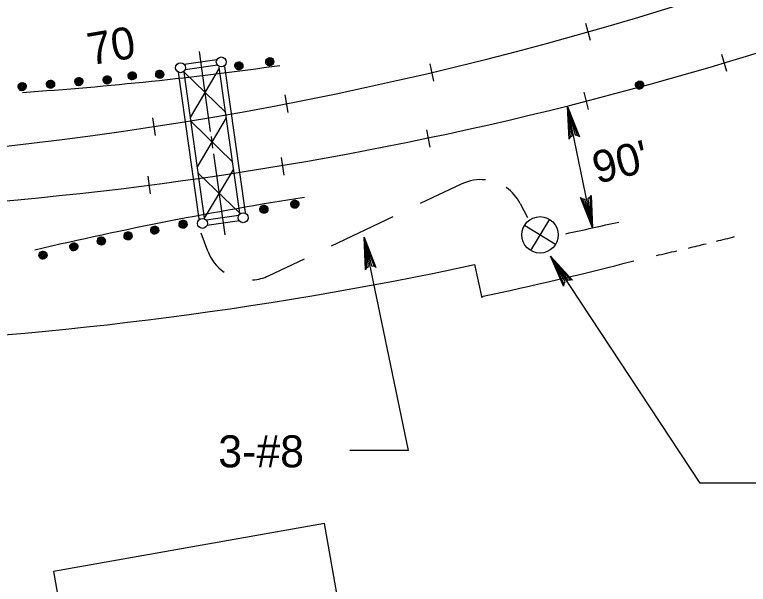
# Model space of a CAD drawing. Extents: x 36 to 2622, y -5330 to 219.
# Drawn here: x 150.5 to 219.1, y -5134.2 to -5081 of the extents above; entities that cross this region are included whole.
import ezdxf

# ---------------------------------------------------------------- set-up
doc = ezdxf.new("R2010")
doc.units = 0
doc.layers.add('2', color=7, linetype='Continuous')
doc.layers.add('3', color=7, linetype='Continuous')

# ---------------------------------------------------------------- blocks, each defined once
blk = doc.blocks.new('RARROW')
at = {"layer": '3'}
blk.add_lwpolyline([(-2.2695, 0.285), (-2.184875, 0.12075), (0, 0), (-2.2695, 0.285), (-2.38575, 0.384625), (0, 0), (-2.183125, -0.108), (-2.262875, -0.2705), (0, 0), (-2.38575, -0.379125), (-2.262875, -0.2705)], dxfattribs=at)

msp = doc.modelspace()

# ---------------------------------------------------------------- linework, layer by layer
at = {"layer": '2'}
for p, q in [((204.3, -5083.385), (203.867, -5081.783)), ((167.697, -5084.402), (168.747, -5091.89)), ((169.357, -5085.194), (166.317, -5085.623)), ((217.07, -5086.28), (216.6, -5084.689)), ((169.431, -5085.708), (166.388, -5086.137)), ((171.516, -5099.539), (169.594, -5085.881)), ((172.028, -5099.467), (170.11, -5085.806)), ((189.655, -5087.189), (189.304, -5085.569)), ((167.705, -5100.078), (165.779, -5086.359)), ((168.217, -5100.003), (166.301, -5086.347)), ((166.301, -5086.347), (170.187, -5090.106)), ((166.894, -5090.574), (169.61, -5085.989)), ((176.047, -5090.106), (175.757, -5088.471)), ((204.117, -5089.843), (203.715, -5088.233)), ((204.498, -5100.91), (202.153, -5089.567)), ((163.347, -5090.622), (163.607, -5092.261)), ((167.543, -5095.194), (170.26, -5090.615)), ((166.95, -5090.969), (170.84, -5094.732)), ((189.32, -5093.361), (189, -5091.734)), ((168.816, -5092.379), (168.968, -5093.446)), ((169.042, -5093.987), (170.108, -5101.551)), ((175.656, -5095.974), (175.398, -5094.333)), ((168.217, -5100.003), (170.938, -5095.427)), ((162.908, -5096.076), (163.137, -5097.721)), ((167.626, -5095.783), (171.516, -5099.539)), ((192.27, -5096.8), (188.386, -5098.645)), ((197.743, -5098.637), (198.421, -5099.943)), ((171.404, -5099.749), (168.367, -5100.178)), ((171.476, -5100.265), (168.437, -5100.692)), ((180.088, -5102.587), (185.846, -5099.851)), ((200.477, -5100.109), (198.698, -5103.011)), ((198.138, -5100.671), (201.04, -5102.449)), ((168.51, -5103.086), (167.88, -5101.395)), ((187.278, -5121.737), (183.155, -5101.786)), ((174.193, -5105.389), (177.548, -5103.793)), ((214.555, -5124.774), (200.578, -5103.571)), ((193.47, -5104.338), (194.142, -5107.461)), ((187.278, -5121.737), (181.796, -5121.737)), ((220.037, -5124.774), (214.555, -5124.774))]:
    msp.add_line(p, q, dxfattribs=at)
for points in [[(174.305, -5085.369), (174.237, -5085.354), (174.241, -5085.306), (174.314, -5085.29), (174.366, -5085.325), (174.358, -5085.409), (174.283, -5085.45), (174.199, -5085.419), (174.156, -5085.34), (174.185, -5085.255), (174.281, -5085.211), (174.372, -5085.223), (174.43, -5085.319), (174.428, -5085.431), (174.312, -5085.525), (174.183, -5085.506), (174.097, -5085.406), (174.095, -5085.244), (174.21, -5085.149), (174.362, -5085.136), (174.457, -5085.213), (174.507, -5085.344), (174.505, -5085.461), (174.426, -5085.571), (174.303, -5085.612), (174.177, -5085.604), (174.072, -5085.519), (174.006, -5085.383), (174.02, -5085.271), (174.1, -5085.132), (174.247, -5085.067), (174.432, -5085.084), (174.541, -5085.18), (174.576, -5085.306), (174.595, -5085.467), (174.516, -5085.594), (174.37, -5085.673), (174.228, -5085.702), (174.12, -5085.691), (174.02, -5085.621), (173.956, -5085.51), (173.931, -5085.4), (173.937, -5085.29), (173.977, -5085.18), (174.052, -5085.088), (174.154, -5085.026), (174.264, -5084.99), (174.366, -5084.994), (174.466, -5085.024), (174.553, -5085.084), (174.624, -5085.169), (174.674, -5085.273), (174.684, -5085.396), (174.665, -5085.488), (174.615, -5085.587), (174.541, -5085.662), (174.434, -5085.727), (174.32, -5085.748), (174.226, -5085.743), (174.137, -5085.714), (174.068, -5085.664)], [(171.424, -5085.756), (171.356, -5085.741), (171.36, -5085.694), (171.433, -5085.677), (171.485, -5085.712), (171.476, -5085.795), (171.401, -5085.837), (171.318, -5085.806), (171.275, -5085.727), (171.304, -5085.641), (171.399, -5085.598), (171.491, -5085.61), (171.549, -5085.706), (171.547, -5085.818), (171.431, -5085.912), (171.302, -5085.893), (171.216, -5085.793), (171.214, -5085.631), (171.329, -5085.535), (171.481, -5085.523), (171.576, -5085.6), (171.626, -5085.731), (171.624, -5085.847), (171.545, -5085.958), (171.422, -5085.999), (171.295, -5085.991), (171.191, -5085.906), (171.125, -5085.77), (171.139, -5085.658), (171.218, -5085.519), (171.366, -5085.454), (171.551, -5085.471), (171.659, -5085.567), (171.695, -5085.694), (171.714, -5085.854), (171.635, -5085.98), (171.489, -5086.06), (171.347, -5086.089), (171.239, -5086.078), (171.139, -5086.008), (171.075, -5085.897), (171.05, -5085.787), (171.056, -5085.677), (171.096, -5085.567), (171.171, -5085.475), (171.273, -5085.413), (171.383, -5085.377), (171.485, -5085.382), (171.584, -5085.41), (171.672, -5085.471), (171.743, -5085.556), (171.792, -5085.66), (171.803, -5085.783), (171.784, -5085.874), (171.734, -5085.974), (171.659, -5086.049), (171.553, -5086.114), (171.439, -5086.135), (171.345, -5086.13), (171.256, -5086.101), (171.187, -5086.051)], [(161.441, -5086.692), (161.373, -5086.677), (161.377, -5086.63), (161.45, -5086.613), (161.502, -5086.648), (161.494, -5086.731), (161.419, -5086.773), (161.335, -5086.742), (161.292, -5086.663), (161.321, -5086.578), (161.417, -5086.534), (161.508, -5086.546), (161.566, -5086.642), (161.564, -5086.754), (161.448, -5086.848), (161.319, -5086.829), (161.233, -5086.729), (161.231, -5086.567), (161.346, -5086.472), (161.498, -5086.459), (161.593, -5086.536), (161.643, -5086.667), (161.641, -5086.784), (161.562, -5086.894), (161.439, -5086.935), (161.312, -5086.927), (161.209, -5086.842), (161.142, -5086.707), (161.156, -5086.594), (161.236, -5086.455), (161.383, -5086.39), (161.568, -5086.407), (161.677, -5086.503), (161.712, -5086.63), (161.731, -5086.79), (161.651, -5086.917), (161.506, -5086.996), (161.364, -5087.025), (161.256, -5087.014), (161.156, -5086.944), (161.092, -5086.833), (161.067, -5086.723), (161.073, -5086.613), (161.113, -5086.503), (161.188, -5086.411), (161.29, -5086.349), (161.4, -5086.313), (161.502, -5086.318), (161.602, -5086.347), (161.689, -5086.407), (161.76, -5086.492), (161.81, -5086.596), (161.82, -5086.719), (161.801, -5086.811), (161.751, -5086.91), (161.677, -5086.985), (161.57, -5087.05), (161.456, -5087.071), (161.362, -5087.066), (161.273, -5087.037), (161.204, -5086.987)], [(164.015, -5086.54), (163.946, -5086.525), (163.95, -5086.478), (164.023, -5086.461), (164.075, -5086.496), (164.067, -5086.58), (163.992, -5086.621), (163.909, -5086.59), (163.865, -5086.511), (163.894, -5086.426), (163.99, -5086.382), (164.081, -5086.395), (164.139, -5086.49), (164.137, -5086.602), (164.021, -5086.696), (163.892, -5086.677), (163.807, -5086.578), (163.804, -5086.415), (163.919, -5086.32), (164.071, -5086.307), (164.167, -5086.384), (164.216, -5086.515), (164.214, -5086.632), (164.135, -5086.742), (164.013, -5086.784), (163.886, -5086.775), (163.782, -5086.69), (163.715, -5086.555), (163.73, -5086.442), (163.809, -5086.303), (163.956, -5086.239), (164.142, -5086.255), (164.25, -5086.351), (164.285, -5086.478), (164.304, -5086.638), (164.225, -5086.765), (164.079, -5086.844), (163.938, -5086.873), (163.829, -5086.863), (163.73, -5086.792), (163.665, -5086.682), (163.64, -5086.571), (163.647, -5086.461), (163.686, -5086.351), (163.761, -5086.259), (163.863, -5086.197), (163.973, -5086.162), (164.075, -5086.166), (164.175, -5086.195), (164.262, -5086.255), (164.333, -5086.34), (164.383, -5086.444), (164.393, -5086.567), (164.375, -5086.659), (164.325, -5086.758), (164.25, -5086.833), (164.144, -5086.898), (164.029, -5086.919), (163.936, -5086.914), (163.846, -5086.885), (163.778, -5086.836)], [(151.151, -5087.705), (151.082, -5087.69), (151.086, -5087.643), (151.159, -5087.626), (151.211, -5087.661), (151.203, -5087.744), (151.128, -5087.786), (151.045, -5087.755), (151.001, -5087.676), (151.03, -5087.591), (151.126, -5087.547), (151.217, -5087.559), (151.275, -5087.655), (151.273, -5087.767), (151.157, -5087.861), (151.028, -5087.842), (150.943, -5087.743), (150.941, -5087.58), (151.055, -5087.485), (151.207, -5087.472), (151.303, -5087.549), (151.352, -5087.68), (151.35, -5087.797), (151.271, -5087.907), (151.149, -5087.948), (151.022, -5087.94), (150.918, -5087.855), (150.851, -5087.72), (150.866, -5087.607), (150.945, -5087.468), (151.092, -5087.403), (151.278, -5087.42), (151.386, -5087.516), (151.421, -5087.643), (151.44, -5087.803), (151.361, -5087.93), (151.215, -5088.009), (151.074, -5088.038), (150.965, -5088.028), (150.866, -5087.957), (150.801, -5087.847), (150.776, -5087.736), (150.782, -5087.626), (150.822, -5087.516), (150.897, -5087.424), (150.999, -5087.362), (151.109, -5087.326), (151.211, -5087.331), (151.311, -5087.36), (151.398, -5087.42), (151.469, -5087.505), (151.519, -5087.609), (151.529, -5087.732), (151.511, -5087.824), (151.461, -5087.923), (151.386, -5087.998), (151.28, -5088.063), (151.165, -5088.084), (151.072, -5088.079), (150.982, -5088.05), (150.913, -5088)], [(153.803, -5087.474), (153.734, -5087.46), (153.738, -5087.412), (153.811, -5087.395), (153.863, -5087.431), (153.855, -5087.514), (153.78, -5087.555), (153.697, -5087.524), (153.653, -5087.445), (153.682, -5087.36), (153.778, -5087.316), (153.87, -5087.329), (153.928, -5087.424), (153.926, -5087.537), (153.809, -5087.63), (153.68, -5087.611), (153.595, -5087.512), (153.593, -5087.349), (153.707, -5087.254), (153.859, -5087.241), (153.955, -5087.318), (154.005, -5087.449), (154.003, -5087.566), (153.924, -5087.676), (153.801, -5087.717), (153.674, -5087.709), (153.57, -5087.624), (153.503, -5087.489), (153.518, -5087.376), (153.597, -5087.237), (153.745, -5087.172), (153.93, -5087.189), (154.038, -5087.285), (154.073, -5087.412), (154.092, -5087.572), (154.013, -5087.699), (153.867, -5087.778), (153.726, -5087.807), (153.618, -5087.797), (153.518, -5087.726), (153.453, -5087.616), (153.429, -5087.505), (153.435, -5087.395), (153.474, -5087.285), (153.549, -5087.193), (153.651, -5087.131), (153.761, -5087.096), (153.863, -5087.1), (153.963, -5087.129), (154.05, -5087.189), (154.121, -5087.274), (154.171, -5087.378), (154.181, -5087.501), (154.163, -5087.593), (154.113, -5087.693), (154.038, -5087.767), (153.932, -5087.832), (153.817, -5087.853), (153.724, -5087.849), (153.634, -5087.82), (153.566, -5087.77)], [(156.449, -5087.237), (156.38, -5087.222), (156.385, -5087.175), (156.457, -5087.158), (156.509, -5087.193), (156.501, -5087.276), (156.426, -5087.318), (156.343, -5087.287), (156.299, -5087.208), (156.328, -5087.123), (156.424, -5087.079), (156.516, -5087.091), (156.574, -5087.187), (156.572, -5087.299), (156.455, -5087.393), (156.326, -5087.374), (156.241, -5087.274), (156.239, -5087.112), (156.353, -5087.016), (156.505, -5087.004), (156.601, -5087.081), (156.651, -5087.212), (156.649, -5087.329), (156.57, -5087.439), (156.447, -5087.48), (156.32, -5087.472), (156.216, -5087.387), (156.149, -5087.252), (156.164, -5087.139), (156.243, -5087), (156.391, -5086.935), (156.576, -5086.952), (156.684, -5087.048), (156.719, -5087.175), (156.738, -5087.335), (156.659, -5087.462), (156.513, -5087.541), (156.372, -5087.57), (156.264, -5087.559), (156.164, -5087.489), (156.1, -5087.378), (156.075, -5087.268), (156.081, -5087.158), (156.12, -5087.048), (156.195, -5086.956), (156.297, -5086.894), (156.407, -5086.858), (156.509, -5086.863), (156.609, -5086.892), (156.697, -5086.952), (156.767, -5087.037), (156.817, -5087.141), (156.828, -5087.264), (156.809, -5087.355), (156.759, -5087.455), (156.684, -5087.53), (156.578, -5087.595), (156.464, -5087.616), (156.37, -5087.611), (156.28, -5087.582), (156.212, -5087.532)], [(159.099, -5087.079), (159.03, -5087.064), (159.035, -5087.016), (159.108, -5087), (159.16, -5087.035), (159.151, -5087.118), (159.076, -5087.16), (158.993, -5087.129), (158.949, -5087.05), (158.978, -5086.965), (159.074, -5086.921), (159.166, -5086.933), (159.224, -5087.029), (159.222, -5087.141), (159.105, -5087.235), (158.976, -5087.216), (158.891, -5087.116), (158.889, -5086.954), (159.004, -5086.858), (159.155, -5086.846), (159.251, -5086.923), (159.301, -5087.054), (159.299, -5087.17), (159.22, -5087.281), (159.097, -5087.322), (158.97, -5087.314), (158.866, -5087.229), (158.8, -5087.093), (158.814, -5086.981), (158.893, -5086.842), (159.041, -5086.777), (159.226, -5086.794), (159.334, -5086.89), (159.37, -5087.016), (159.388, -5087.177), (159.309, -5087.303), (159.164, -5087.383), (159.022, -5087.412), (158.914, -5087.401), (158.814, -5087.331), (158.75, -5087.22), (158.725, -5087.11), (158.731, -5087), (158.77, -5086.89), (158.845, -5086.798), (158.947, -5086.736), (159.058, -5086.7), (159.16, -5086.704), (159.259, -5086.734), (159.347, -5086.794), (159.417, -5086.879), (159.467, -5086.983), (159.478, -5087.106), (159.459, -5087.198), (159.409, -5087.297), (159.334, -5087.372), (159.228, -5087.437), (159.114, -5087.458), (159.02, -5087.453), (158.931, -5087.424), (158.862, -5087.374)], [(208.893, -5087.551), (208.824, -5087.537), (208.829, -5087.489), (208.901, -5087.472), (208.953, -5087.507), (208.945, -5087.591), (208.87, -5087.632), (208.787, -5087.601), (208.743, -5087.522), (208.772, -5087.437), (208.868, -5087.393), (208.96, -5087.405), (209.018, -5087.501), (209.016, -5087.614), (208.899, -5087.707), (208.77, -5087.688), (208.685, -5087.588), (208.683, -5087.426), (208.797, -5087.331), (208.949, -5087.318), (209.045, -5087.395), (209.095, -5087.526), (209.093, -5087.643), (209.014, -5087.753), (208.891, -5087.794), (208.764, -5087.786), (208.66, -5087.701), (208.594, -5087.566), (208.608, -5087.453), (208.687, -5087.314), (208.835, -5087.249), (209.02, -5087.266), (209.128, -5087.362), (209.163, -5087.489), (209.182, -5087.649), (209.103, -5087.776), (208.958, -5087.855), (208.816, -5087.884), (208.708, -5087.873), (208.608, -5087.803), (208.544, -5087.693), (208.519, -5087.582), (208.525, -5087.472), (208.564, -5087.362), (208.639, -5087.27), (208.741, -5087.208), (208.852, -5087.172), (208.953, -5087.177), (209.053, -5087.206), (209.141, -5087.266), (209.211, -5087.351), (209.261, -5087.455), (209.272, -5087.578), (209.253, -5087.67), (209.203, -5087.77), (209.128, -5087.844), (209.022, -5087.909), (208.908, -5087.93), (208.814, -5087.926), (208.725, -5087.896), (208.656, -5087.847)], [(173.761, -5099.167), (173.692, -5099.152), (173.696, -5099.105), (173.769, -5099.088), (173.821, -5099.123), (173.812, -5099.207), (173.738, -5099.248), (173.654, -5099.217), (173.611, -5099.138), (173.64, -5099.053), (173.736, -5099.009), (173.827, -5099.021), (173.885, -5099.117), (173.883, -5099.229), (173.767, -5099.323), (173.638, -5099.304), (173.552, -5099.204), (173.55, -5099.042), (173.665, -5098.947), (173.817, -5098.934), (173.912, -5099.011), (173.962, -5099.142), (173.96, -5099.258), (173.881, -5099.369), (173.758, -5099.41), (173.632, -5099.402), (173.528, -5099.317), (173.461, -5099.181), (173.476, -5099.069), (173.554, -5098.93), (173.702, -5098.865), (173.887, -5098.882), (173.995, -5098.978), (174.031, -5099.105), (174.05, -5099.265), (173.971, -5099.392), (173.825, -5099.471), (173.684, -5099.5), (173.575, -5099.489), (173.476, -5099.419), (173.411, -5099.308), (173.386, -5099.198), (173.392, -5099.088), (173.432, -5098.978), (173.507, -5098.886), (173.609, -5098.824), (173.719, -5098.788), (173.821, -5098.793), (173.921, -5098.822), (174.008, -5098.882), (174.079, -5098.967), (174.129, -5099.071), (174.139, -5099.194), (174.12, -5099.285), (174.07, -5099.385), (173.995, -5099.46), (173.889, -5099.525), (173.775, -5099.546), (173.681, -5099.541), (173.592, -5099.512), (173.523, -5099.462)], [(176.648, -5098.699), (176.579, -5098.684), (176.583, -5098.637), (176.656, -5098.62), (176.708, -5098.655), (176.7, -5098.739), (176.625, -5098.78), (176.542, -5098.749), (176.498, -5098.67), (176.527, -5098.584), (176.623, -5098.541), (176.714, -5098.553), (176.773, -5098.649), (176.77, -5098.761), (176.654, -5098.855), (176.525, -5098.836), (176.44, -5098.736), (176.438, -5098.574), (176.552, -5098.478), (176.704, -5098.466), (176.8, -5098.543), (176.85, -5098.674), (176.847, -5098.791), (176.768, -5098.901), (176.646, -5098.942), (176.519, -5098.934), (176.415, -5098.849), (176.348, -5098.713), (176.363, -5098.601), (176.442, -5098.462), (176.59, -5098.397), (176.775, -5098.414), (176.883, -5098.51), (176.918, -5098.637), (176.937, -5098.797), (176.858, -5098.924), (176.712, -5099.003), (176.571, -5099.032), (176.463, -5099.021), (176.363, -5098.951), (176.298, -5098.84), (176.273, -5098.73), (176.28, -5098.62), (176.319, -5098.51), (176.394, -5098.418), (176.496, -5098.356), (176.606, -5098.32), (176.708, -5098.324), (176.808, -5098.354), (176.895, -5098.414), (176.966, -5098.499), (177.016, -5098.603), (177.026, -5098.726), (177.008, -5098.818), (176.958, -5098.917), (176.883, -5098.992), (176.777, -5099.057), (176.662, -5099.078), (176.569, -5099.073), (176.479, -5099.044), (176.411, -5098.994)], [(166.199, -5100.573), (166.13, -5100.559), (166.134, -5100.511), (166.207, -5100.494), (166.259, -5100.53), (166.251, -5100.613), (166.176, -5100.654), (166.093, -5100.623), (166.049, -5100.544), (166.078, -5100.459), (166.174, -5100.415), (166.266, -5100.428), (166.324, -5100.523), (166.322, -5100.636), (166.205, -5100.729), (166.076, -5100.711), (165.991, -5100.611), (165.989, -5100.448), (166.103, -5100.353), (166.255, -5100.34), (166.351, -5100.417), (166.401, -5100.548), (166.399, -5100.665), (166.32, -5100.775), (166.197, -5100.817), (166.07, -5100.808), (165.966, -5100.723), (165.899, -5100.588), (165.914, -5100.475), (165.993, -5100.336), (166.141, -5100.272), (166.326, -5100.288), (166.434, -5100.384), (166.469, -5100.511), (166.488, -5100.671), (166.409, -5100.798), (166.263, -5100.877), (166.122, -5100.906), (166.014, -5100.896), (165.914, -5100.825), (165.849, -5100.715), (165.825, -5100.604), (165.831, -5100.494), (165.87, -5100.384), (165.945, -5100.292), (166.047, -5100.23), (166.157, -5100.195), (166.259, -5100.199), (166.359, -5100.228), (166.446, -5100.288), (166.517, -5100.373), (166.567, -5100.477), (166.578, -5100.6), (166.559, -5100.692), (166.509, -5100.792), (166.434, -5100.867), (166.328, -5100.931), (166.214, -5100.952), (166.12, -5100.948), (166.03, -5100.918), (165.962, -5100.869)], [(163.549, -5101.12), (163.48, -5101.106), (163.484, -5101.058), (163.557, -5101.041), (163.609, -5101.077), (163.601, -5101.16), (163.526, -5101.201), (163.443, -5101.17), (163.399, -5101.091), (163.428, -5101.006), (163.524, -5100.962), (163.615, -5100.975), (163.673, -5101.07), (163.671, -5101.183), (163.555, -5101.276), (163.426, -5101.258), (163.341, -5101.158), (163.339, -5100.995), (163.453, -5100.9), (163.605, -5100.887), (163.701, -5100.964), (163.751, -5101.095), (163.748, -5101.212), (163.669, -5101.322), (163.547, -5101.364), (163.42, -5101.355), (163.316, -5101.27), (163.249, -5101.135), (163.264, -5101.023), (163.343, -5100.883), (163.49, -5100.819), (163.676, -5100.835), (163.784, -5100.931), (163.819, -5101.058), (163.838, -5101.218), (163.759, -5101.345), (163.613, -5101.424), (163.472, -5101.453), (163.364, -5101.443), (163.264, -5101.372), (163.199, -5101.262), (163.174, -5101.151), (163.18, -5101.041), (163.22, -5100.931), (163.295, -5100.84), (163.397, -5100.777), (163.507, -5100.742), (163.609, -5100.746), (163.709, -5100.775), (163.796, -5100.835), (163.867, -5100.921), (163.917, -5101.025), (163.927, -5101.147), (163.909, -5101.239), (163.859, -5101.339), (163.784, -5101.414), (163.678, -5101.478), (163.563, -5101.499), (163.47, -5101.495), (163.38, -5101.466), (163.311, -5101.416)], [(161.054, -5101.661), (160.986, -5101.647), (160.99, -5101.599), (161.063, -5101.582), (161.115, -5101.618), (161.107, -5101.701), (161.032, -5101.742), (160.948, -5101.711), (160.905, -5101.632), (160.934, -5101.547), (161.03, -5101.503), (161.121, -5101.516), (161.179, -5101.611), (161.177, -5101.724), (161.061, -5101.817), (160.932, -5101.798), (160.846, -5101.699), (160.844, -5101.536), (160.959, -5101.441), (161.111, -5101.428), (161.206, -5101.505), (161.256, -5101.636), (161.254, -5101.753), (161.175, -5101.863), (161.053, -5101.905), (160.925, -5101.896), (160.822, -5101.811), (160.755, -5101.676), (160.769, -5101.563), (160.849, -5101.424), (160.996, -5101.36), (161.181, -5101.376), (161.29, -5101.472), (161.325, -5101.599), (161.344, -5101.759), (161.265, -5101.886), (161.119, -5101.965), (160.977, -5101.994), (160.869, -5101.984), (160.769, -5101.913), (160.705, -5101.803), (160.68, -5101.692), (160.686, -5101.582), (160.726, -5101.472), (160.801, -5101.38), (160.903, -5101.318), (161.013, -5101.283), (161.115, -5101.287), (161.215, -5101.316), (161.302, -5101.376), (161.373, -5101.462), (161.423, -5101.565), (161.433, -5101.688), (161.414, -5101.78), (161.364, -5101.88), (161.29, -5101.954), (161.184, -5102.019), (161.069, -5102.04), (160.976, -5102.036), (160.886, -5102.007), (160.817, -5101.957)], [(155.981, -5102.681), (155.912, -5102.666), (155.916, -5102.618), (155.989, -5102.601), (156.041, -5102.637), (156.033, -5102.72), (155.958, -5102.762), (155.875, -5102.73), (155.831, -5102.651), (155.86, -5102.566), (155.956, -5102.522), (156.048, -5102.535), (156.106, -5102.631), (156.104, -5102.743), (155.987, -5102.837), (155.858, -5102.818), (155.773, -5102.718), (155.771, -5102.556), (155.885, -5102.46), (156.037, -5102.448), (156.133, -5102.524), (156.183, -5102.655), (156.181, -5102.772), (156.102, -5102.882), (155.979, -5102.924), (155.852, -5102.916), (155.748, -5102.83), (155.681, -5102.695), (155.696, -5102.583), (155.775, -5102.443), (155.923, -5102.379), (156.108, -5102.396), (156.216, -5102.491), (156.251, -5102.618), (156.27, -5102.778), (156.191, -5102.905), (156.045, -5102.984), (155.904, -5103.013), (155.796, -5103.003), (155.696, -5102.932), (155.631, -5102.822), (155.607, -5102.712), (155.613, -5102.601), (155.652, -5102.491), (155.727, -5102.4), (155.829, -5102.337), (155.939, -5102.302), (156.041, -5102.306), (156.141, -5102.335), (156.228, -5102.396), (156.299, -5102.481), (156.349, -5102.585), (156.359, -5102.708), (156.341, -5102.799), (156.291, -5102.899), (156.216, -5102.974), (156.11, -5103.038), (155.995, -5103.059), (155.902, -5103.055), (155.812, -5103.026), (155.744, -5102.976)], [(158.554, -5102.133), (158.486, -5102.119), (158.49, -5102.071), (158.562, -5102.054), (158.614, -5102.09), (158.606, -5102.173), (158.531, -5102.215), (158.448, -5102.183), (158.404, -5102.104), (158.434, -5102.019), (158.529, -5101.975), (158.621, -5101.988), (158.679, -5102.083), (158.677, -5102.196), (158.56, -5102.289), (158.431, -5102.271), (158.346, -5102.171), (158.344, -5102.008), (158.458, -5101.913), (158.61, -5101.9), (158.706, -5101.977), (158.756, -5102.108), (158.754, -5102.225), (158.675, -5102.335), (158.552, -5102.377), (158.425, -5102.368), (158.321, -5102.283), (158.255, -5102.148), (158.269, -5102.036), (158.348, -5101.896), (158.496, -5101.832), (158.681, -5101.848), (158.789, -5101.944), (158.825, -5102.071), (158.843, -5102.231), (158.764, -5102.358), (158.619, -5102.437), (158.477, -5102.466), (158.369, -5102.456), (158.269, -5102.385), (158.205, -5102.275), (158.18, -5102.164), (158.186, -5102.054), (158.226, -5101.944), (158.3, -5101.852), (158.402, -5101.79), (158.513, -5101.755), (158.614, -5101.759), (158.714, -5101.788), (158.802, -5101.848), (158.872, -5101.934), (158.922, -5102.038), (158.933, -5102.16), (158.914, -5102.252), (158.864, -5102.352), (158.789, -5102.427), (158.683, -5102.491), (158.569, -5102.512), (158.475, -5102.508), (158.386, -5102.479), (158.317, -5102.429)], [(153.1, -5103.456), (153.031, -5103.442), (153.035, -5103.394), (153.108, -5103.377), (153.16, -5103.413), (153.152, -5103.496), (153.077, -5103.538), (152.994, -5103.506), (152.95, -5103.427), (152.979, -5103.342), (153.075, -5103.298), (153.166, -5103.311), (153.225, -5103.407), (153.222, -5103.519), (153.106, -5103.612), (152.977, -5103.594), (152.892, -5103.494), (152.89, -5103.332), (153.004, -5103.236), (153.156, -5103.223), (153.252, -5103.3), (153.302, -5103.431), (153.299, -5103.548), (153.221, -5103.658), (153.098, -5103.7), (152.971, -5103.691), (152.867, -5103.606), (152.8, -5103.471), (152.815, -5103.359), (152.894, -5103.219), (153.042, -5103.155), (153.227, -5103.171), (153.335, -5103.267), (153.37, -5103.394), (153.389, -5103.554), (153.31, -5103.681), (153.164, -5103.76), (153.023, -5103.789), (152.915, -5103.779), (152.815, -5103.708), (152.75, -5103.598), (152.725, -5103.488), (152.732, -5103.377), (152.771, -5103.267), (152.846, -5103.176), (152.948, -5103.113), (153.058, -5103.078), (153.16, -5103.082), (153.26, -5103.111), (153.347, -5103.171), (153.418, -5103.257), (153.468, -5103.361), (153.478, -5103.483), (153.46, -5103.575), (153.41, -5103.675), (153.335, -5103.75), (153.229, -5103.814), (153.114, -5103.835), (153.021, -5103.831), (152.931, -5103.802), (152.863, -5103.752)]]:
    msp.add_lwpolyline(points, dxfattribs=at)
msp.add_lwpolyline([(154.071, -5133.037), (160.78, -5171.065), (186.131, -5166.597), (179.427, -5128.569)], close=True, dxfattribs=at)
for centre, radius in [((169.78, -5085.397), 0.467), ((165.971, -5085.933), 0.467), ((171.826, -5099.956), 0.467), ((168.017, -5100.491), 0.467), ((199.59, -5101.562), 1.702)]:
    msp.add_circle(centre, radius, dxfattribs=at)
for centre, radius, start, end in [((112.42, -4759.813), 335.536, 268.35374, 300.00017), ((119.469, -4760.023), 339.696, 267.0898, 288.06085), ((127.83, -4749.349), 339.696, 273.94003, 278.02649), ((194.055, -5100.559), 4.16, 83.83361, 115.40599), ((194.055, -5100.559), 4.16, 27.52438, 55.33987), ((230.05, -5433.68), 339.696, 98.88954, 103.22368), ((128.604, -4757.009), 352.178, 282.0309, 282.85383), ((131.512, -4760.283), 352.178, 283.89439, 284.18058), ((131.512, -4760.283), 352.178, 283.45663, 283.73304), ((172.409, -5101.632), 4.16, 200.47354, 235.21102), ((131.512, -4760.283), 352.178, 282.95621, 283.27326), ((119.469, -4760.023), 352.178, 272.05118, 282.12973), ((120.709, -4762.896), 352.178, 282.0309, 284.41046), ((172.409, -5101.632), 4.16, 274.02877, 295.41518)]:
    msp.add_arc(centre, radius, start, end, dxfattribs=at)

# ---------------------------------------------------------------- block references
at = {"layer": '2', "yscale": 1.3092961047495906}
for p, xscale, rotation in [((202.153, -5089.567), 1.2574347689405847, 102.37690643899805), ((204.498, -5100.91), 1.2574347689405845, -77.86065893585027), ((183.155, -5101.786), 1.2574347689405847, 101.38972166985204), ((200.578, -5103.57), 1.257434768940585, 123.05158022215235)]:
    msp.add_blockref('RARROW', p, dxfattribs=dict(at, xscale=xscale, rotation=rotation))

# ---------------------------------------------------------------- texts
at = {"layer": '2'}
for s, rotation, p in [('70', 9.74522, (157.53, -5085.716)), ("90'", 13.7638, (204.922, -5096.802)), ('3-#8', 360, (169.496, -5123.303))]:
    msp.add_text(s, height=2.9955, rotation=rotation, dxfattribs=at).set_placement(p)

doc.saveas('drawing.dxf')
